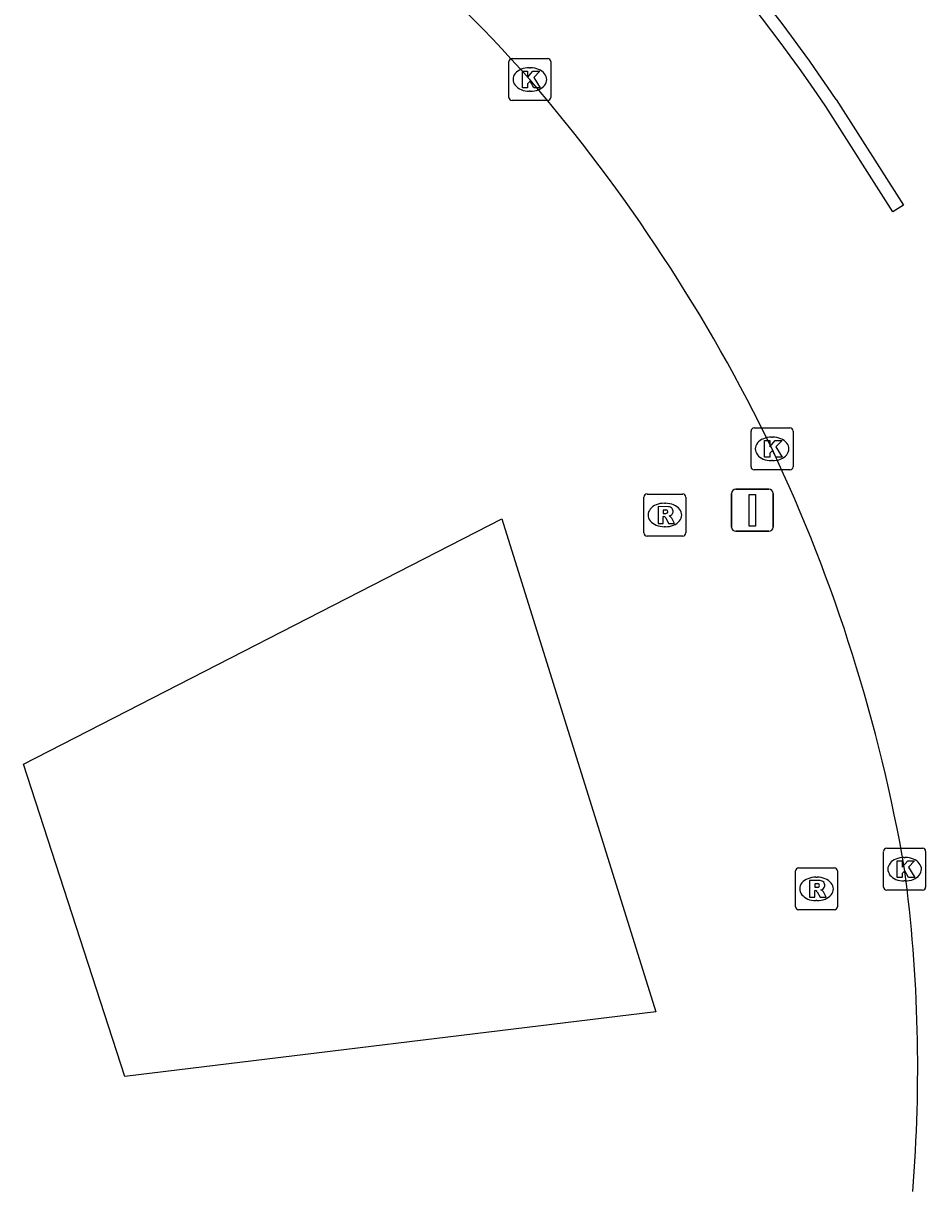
# Model space of a CAD drawing. Extents: x 162542 to 163144, y 380786 to 381511.
# Drawn here: x 162689.81 to 162711.31, y 380797.23 to 380825.05 of the extents above; entities that cross this region are included whole.
import ezdxf

# ---------------------------------------------------------------- set-up
doc = ezdxf.new("R2010")
doc.units = 0
for name, color, linetype in [('IMGEO_Kolk', 7, 'Continuous'), ('IMGEO_Rijbaan_regionaal_gesloten', 7, 'Continuous'), ('IMGEO_Rioolput', 7, 'Continuous'), ('IMGEO_Verkeersbordpaal', 7, 'Continuous'), ('IMGEO_Verkeerseiland_groen', 7, 'Continuous')]:
    doc.layers.add(name, color=color, linetype=linetype)

msp = doc.modelspace()

# ---------------------------------------------------------------- linework, layer by layer
at = {"layer": 'IMGEO_Kolk'}
for p, q in [((162701.378, 380823.283), (162701.378, 380824.135)), ((162701.453, 380824.209), (162702.305, 380824.209)), ((162701.866, 380823.989), (162701.891, 380823.989)), ((162702.379, 380824.135), (162702.379, 380823.283)), ((162701.889, 380823.429), (162701.864, 380823.429)), ((162702.305, 380823.209), (162701.453, 380823.209)), ((162707.223, 380815.413), (162708.075, 380815.413)), ((162707.148, 380814.487), (162707.148, 380815.339)), ((162707.636, 380815.193), (162707.661, 380815.193)), ((162708.149, 380815.339), (162708.149, 380814.487)), ((162707.659, 380814.633), (162707.634, 380814.633)), ((162708.075, 380814.413), (162707.223, 380814.413)), ((162710.382, 380805.404), (162711.234, 380805.404)), ((162710.307, 380804.478), (162710.307, 380805.33)), ((162710.795, 380805.184), (162710.82, 380805.184)), ((162711.308, 380805.33), (162711.308, 380804.478)), ((162710.818, 380804.624), (162710.793, 380804.624)), ((162711.234, 380804.404), (162710.382, 380804.404))]:
    msp.add_line(p, q, dxfattribs=at)
for points in [[(162701.378, 380823.283), (162701.378, 380824.135)], [(162701.453, 380824.209), (162702.305, 380824.209)], [(162702.379, 380824.135), (162702.379, 380823.283)], [(162701.699, 380823.909), (162701.822, 380823.909), (162701.822, 380823.758), (162701.952, 380823.909), (162702.116, 380823.909), (162701.97, 380823.758), (162702.123, 380823.509), (162701.971, 380823.509), (162701.886, 380823.673), (162701.822, 380823.606), (162701.822, 380823.509), (162701.699, 380823.509), (162701.699, 380823.909)], [(162702.305, 380823.209), (162701.453, 380823.209)], [(162707.223, 380815.413), (162708.075, 380815.413)], [(162707.148, 380814.487), (162707.148, 380815.339)], [(162707.469, 380815.113), (162707.592, 380815.113), (162707.592, 380814.962), (162707.722, 380815.113), (162707.886, 380815.113), (162707.74, 380814.962), (162707.893, 380814.713), (162707.741, 380814.713), (162707.656, 380814.877), (162707.592, 380814.81), (162707.592, 380814.713), (162707.469, 380814.713), (162707.469, 380815.113)], [(162708.149, 380815.339), (162708.149, 380814.487)], [(162708.075, 380814.413), (162707.223, 380814.413)], [(162710.382, 380805.404), (162711.234, 380805.404)], [(162710.307, 380804.478), (162710.307, 380805.33)], [(162710.628, 380805.104), (162710.751, 380805.104), (162710.751, 380804.953), (162710.881, 380805.104), (162711.045, 380805.104), (162710.899, 380804.953), (162711.052, 380804.704), (162710.9, 380804.704), (162710.815, 380804.868), (162710.751, 380804.801), (162710.751, 380804.704), (162710.628, 380804.704), (162710.628, 380805.104)], [(162711.308, 380805.33), (162711.308, 380804.478)], [(162711.234, 380804.404), (162710.382, 380804.404)]]:
    msp.add_lwpolyline(points, dxfattribs=at)
for centre, start, end in [((162701.455, 380824.133), 91.552, 178.448), ((162701.455, 380824.133), 91.552, 178.448), ((162702.303, 380824.133), 1.552, 88.448), ((162702.303, 380824.133), 1.552, 88.448), ((162701.455, 380823.285), 181.552, 268.448), ((162701.455, 380823.285), 181.552, 268.448), ((162702.303, 380823.285), 271.552, 358.448), ((162702.303, 380823.285), 271.552, 358.448), ((162707.225, 380815.337), 91.552, 178.448), ((162707.225, 380815.337), 91.552, 178.448), ((162708.073, 380815.337), 1.552, 88.448), ((162708.073, 380815.337), 1.552, 88.448), ((162707.225, 380814.489), 181.552, 268.448), ((162707.225, 380814.489), 181.552, 268.448), ((162708.073, 380814.489), 271.552, 358.448), ((162708.073, 380814.489), 271.552, 358.448), ((162710.384, 380805.328), 91.552, 178.448), ((162710.384, 380805.328), 91.552, 178.448), ((162711.232, 380805.328), 1.552, 88.448), ((162711.232, 380805.328), 1.552, 88.448), ((162710.384, 380804.48), 181.552, 268.448), ((162710.384, 380804.48), 181.552, 268.448), ((162711.232, 380804.48), 271.552, 358.448), ((162711.232, 380804.48), 271.552, 358.448)]:
    msp.add_arc(centre, 0.0765, start, end, dxfattribs=at)
for centre, major_axis, ratio, start_param, end_param in [((162701.865, 380823.709), (-0.387, 0.002), 0.722429, 4.712389, 7.853982), ((162701.89, 380823.709), (-0.39, 0.002), 0.717154, 1.570796, 4.712389), ((162707.635, 380814.913), (-0.387, 0.002), 0.722429, 4.712389, 7.853982), ((162707.66, 380814.913), (-0.39, 0.002), 0.717154, 1.570796, 4.712389), ((162710.794, 380804.904), (-0.387, 0.002), 0.722429, 4.712389, 7.853982), ((162710.819, 380804.904), (-0.39, 0.002), 0.717154, 1.570796, 4.712389)]:
    msp.add_ellipse(centre, major_axis=major_axis, ratio=ratio, start_param=start_param, end_param=end_param, dxfattribs=at)
at = {"layer": 'IMGEO_Rijbaan_regionaal_gesloten'}
msp.add_lwpolyline([(162709.18, 380823.232), (162710.781, 380820.716), (162710.528, 380820.555), (162708.929, 380823.068)], dxfattribs=at)
for centre, radius, start, end in [((162675.903, 380800.809), 40.126, 33.9728, 50.9015), ((162675.87, 380800.78), 39.87, 33.987, 50.8873), ((162674.393, 380799.192), 36.832, 41.7331, 58.1248), ((162670.975, 380797.146), 40.751, 25.8481, 40.68), ((162672.393, 380798.283), 38.981, 9.7796, 25.2534), ((162674.737, 380800.159), 36.382, 355.376, 7.4933)]:
    msp.add_arc(centre, radius, start, end, dxfattribs=at)
at = {"layer": 'IMGEO_Rioolput'}
for p, q in [((162704.595, 380812.913), (162704.595, 380813.765)), ((162704.67, 380813.839), (162705.522, 380813.839)), ((162705.596, 380813.765), (162705.596, 380812.913)), ((162705.083, 380813.619), (162705.108, 380813.619)), ((162705.106, 380813.059), (162705.081, 380813.059)), ((162705.522, 380812.839), (162704.67, 380812.839)), ((162708.207, 380804.01), (162708.207, 380804.862)), ((162708.282, 380804.936), (162709.134, 380804.936)), ((162709.208, 380804.862), (162709.208, 380804.01)), ((162708.695, 380804.716), (162708.72, 380804.716)), ((162708.718, 380804.156), (162708.693, 380804.156)), ((162709.134, 380803.936), (162708.282, 380803.936))]:
    msp.add_line(p, q, dxfattribs=at)
for points in [[(162704.595, 380812.913), (162704.595, 380813.765)], [(162704.67, 380813.839), (162705.522, 380813.839)], [(162705.596, 380813.765), (162705.596, 380812.913)], [(162705.184, 380813.537), (162704.932, 380813.539), (162704.932, 380813.139)], [(162705.11, 380813.458), (162705.056, 380813.458), (162705.056, 380813.377)], [(162704.932, 380813.139), (162705.056, 380813.139), (162705.056, 380813.301), (162705.067, 380813.301)], [(162705.056, 380813.377), (162705.108, 380813.377)], [(162705.114, 380813.272), (162705.185, 380813.139), (162705.325, 380813.139), (162705.26, 380813.265)], [(162705.522, 380812.839), (162704.67, 380812.839)], [(162708.207, 380804.01), (162708.207, 380804.862)], [(162708.282, 380804.936), (162709.134, 380804.936)], [(162709.208, 380804.862), (162709.208, 380804.01)], [(162708.796, 380804.634), (162708.544, 380804.636), (162708.544, 380804.236)], [(162708.722, 380804.555), (162708.668, 380804.555), (162708.668, 380804.474)], [(162708.544, 380804.236), (162708.668, 380804.236), (162708.668, 380804.398), (162708.679, 380804.398)], [(162708.668, 380804.474), (162708.72, 380804.474)], [(162708.726, 380804.369), (162708.797, 380804.236), (162708.937, 380804.236), (162708.872, 380804.362)], [(162709.134, 380803.936), (162708.282, 380803.936)]]:
    msp.add_lwpolyline(points, dxfattribs=at)
for centre, radius, start, end in [((162704.672, 380813.763), 0.0765, 91.552, 178.448), ((162704.672, 380813.763), 0.0765, 91.552, 178.448), ((162705.52, 380813.763), 0.0765, 1.552, 88.448), ((162705.52, 380813.763), 0.0765, 1.552, 88.448), ((162705.116, 380813.362), 0.0964, 77.0061, 93.1865), ((162705.13, 380813.419), 0.0378, 276.6634, 79.6772), ((162705.183, 380813.427), 0.109, 350.3612, 89.416), ((162705.181, 380813.427), 0.112, 277.5842, 350.9817), ((162705.066, 380813.248), 0.0533, 26.0293, 88.6989), ((162705.092, 380813.566), 0.19, 274.7715, 282.9687), ((162705.165, 380813.212), 0.108, 29.5134, 73.7905), ((162704.672, 380812.915), 0.0765, 181.552, 268.448), ((162704.672, 380812.915), 0.0765, 181.552, 268.448), ((162705.52, 380812.915), 0.0765, 271.552, 358.448), ((162705.52, 380812.915), 0.0765, 271.552, 358.448), ((162708.284, 380804.86), 0.0765, 91.552, 178.448), ((162708.284, 380804.86), 0.0765, 91.552, 178.448), ((162709.132, 380804.86), 0.0765, 1.552, 88.448), ((162709.132, 380804.86), 0.0765, 1.552, 88.448), ((162708.728, 380804.459), 0.0964, 77.0061, 93.1865), ((162708.742, 380804.516), 0.0378, 276.6634, 79.6772), ((162708.795, 380804.524), 0.109, 350.3612, 89.416), ((162708.793, 380804.524), 0.112, 277.5842, 350.9817), ((162708.678, 380804.345), 0.0533, 26.0293, 88.6989), ((162708.704, 380804.663), 0.19, 274.7715, 282.9687), ((162708.777, 380804.309), 0.108, 29.5134, 73.7905), ((162708.284, 380804.012), 0.0765, 181.552, 268.448), ((162708.284, 380804.012), 0.0765, 181.552, 268.448), ((162709.132, 380804.012), 0.0765, 271.552, 358.448), ((162709.132, 380804.012), 0.0765, 271.552, 358.448)]:
    msp.add_arc(centre, radius, start, end, dxfattribs=at)
for centre, major_axis, ratio, start_param, end_param in [((162705.082, 380813.339), (-0.387, 0.002), 0.722429, 4.712389, 7.853982), ((162705.107, 380813.339), (-0.39, 0.002), 0.717154, 1.570796, 4.712389), ((162708.694, 380804.436), (-0.387, 0.002), 0.722429, 4.712389, 7.853982), ((162708.719, 380804.436), (-0.39, 0.002), 0.717154, 1.570796, 4.712389)]:
    msp.add_ellipse(centre, major_axis=major_axis, ratio=ratio, start_param=start_param, end_param=end_param, dxfattribs=at)
at = {"layer": 'IMGEO_Verkeersbordpaal'}
for p, q in [((162706.682, 380813.052), (162706.682, 380813.852)), ((162706.682, 380813.852), (162706.682, 380813.052)), ((162706.782, 380813.952), (162707.572, 380813.952)), ((162707.572, 380813.952), (162706.782, 380813.952)), ((162707.672, 380813.852), (162707.672, 380813.052)), ((162707.672, 380813.052), (162707.672, 380813.852)), ((162707.572, 380812.952), (162706.782, 380812.952)), ((162706.782, 380812.952), (162707.572, 380812.952))]:
    msp.add_line(p, q, dxfattribs=at)
msp.add_lwpolyline([(162707.102, 380813.827), (162707.252, 380813.827), (162707.252, 380813.077), (162707.102, 380813.077), (162707.102, 380813.827)], dxfattribs=at)
for centre, start, end in [((162706.782, 380813.852), 90, 180), ((162706.782, 380813.852), 90, 180), ((162707.572, 380813.852), 0, 90), ((162707.572, 380813.852), 360, 90), ((162706.782, 380813.052), 180, 270), ((162706.782, 380813.052), 180, 270), ((162707.572, 380813.052), 270, 0), ((162707.572, 380813.052), 270, 0)]:
    msp.add_arc(centre, 0.1, start, end, dxfattribs=at)
at = {"layer": 'IMGEO_Verkeerseiland_groen'}
msp.add_lwpolyline([(162689.809, 380807.404), (162701.209, 380813.249), (162704.88, 380801.511), (162692.224, 380799.965), (162689.809, 380807.404)], dxfattribs=at)

doc.saveas('drawing.dxf')
